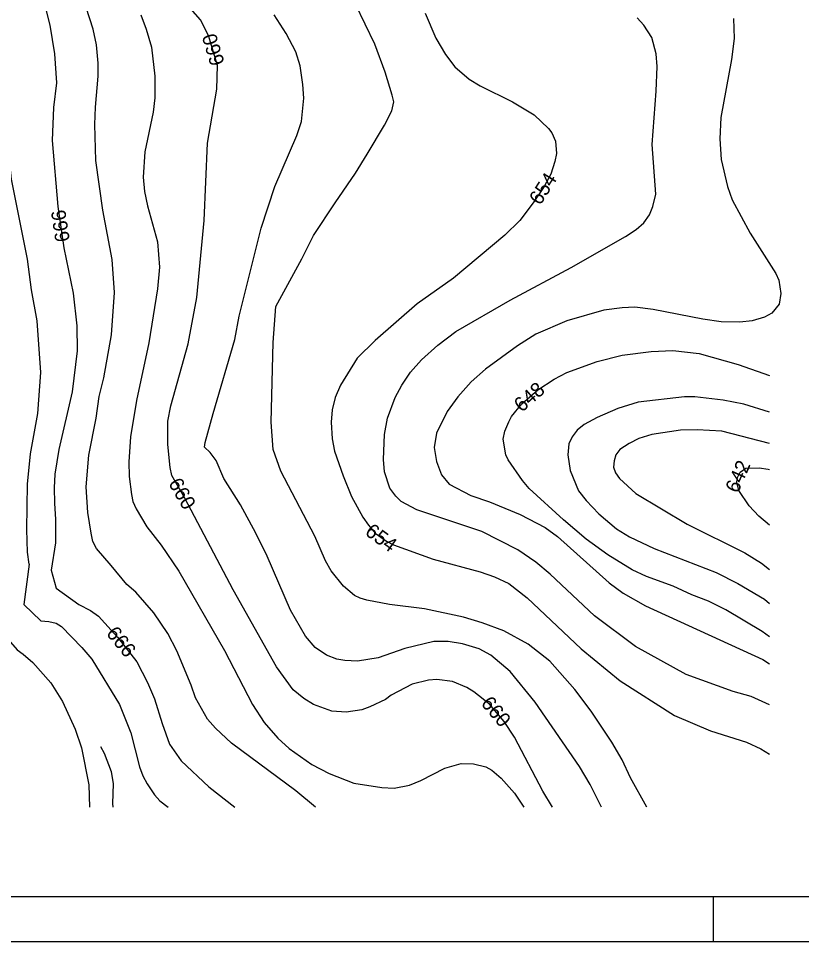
# Model space of a CAD drawing. Extents: x -709418 to -703832, y -1161719 to -1157826.
# Drawn here: x -705267 to -704834, y -1161719 to -1161208 of the extents above; entities that cross this region are included whole.
import ezdxf

# ---------------------------------------------------------------- set-up
doc = ezdxf.new("R2010")
doc.units = 0
for name, color, linetype in [('120_vrstevnice hlavní', 7, 'Continuous'), ('121_vrstevnice hlavní_popis', 7, 'Continuous'), ('122_vrstevnice základní', 7, 'Continuous'), ('124_vrstevnice doplňková', 7, 'Continuous'), ('800_mřížka', 7, 'Continuous')]:
    doc.layers.add(name, color=color, linetype=linetype)

msp = doc.modelspace()

# ---------------------------------------------------------------- linework, layer by layer
at = {"layer": '120_vrstevnice hlavní'}
for points in [[(-705172.93, -1161388.32), (-705168.09, -1161362.67), (-705164.1, -1161319.93), (-705162.25, -1161277.18), (-705156.97, -1161247.25), (-705156.73, -1161234.29), (-705161.54, -1161217.61), (-705166.1, -1161209.06), (-705175.64, -1161197.95)], [(-704871.27, -1161208.21), (-704870.85, -1161219.32), (-704872.27, -1161231.01), (-704878.11, -1161262.93), (-704878.83, -1161274.9), (-704877.97, -1161286.3), (-704874.55, -1161301.12), (-704871.84, -1161308.53), (-704861.87, -1161327.05), (-704847.76, -1161349.28), (-704846.05, -1161352.98), (-704844.91, -1161360.39), (-704845.91, -1161366.24), (-704849.9, -1161371.22), (-704854.03, -1161373.5), (-704860.87, -1161375.5), (-704867.71, -1161376.21), (-704877.97, -1161376.07), (-704888.23, -1161374.64), (-704915.59, -1161369.23), (-704925.85, -1161367.95), (-704932.69, -1161368.23), (-704942.95, -1161369.66), (-704963.47, -1161375.5), (-704980.57, -1161382.91), (-704990.68, -1161389.32), (-705008.35, -1161402.29), (-705016.33, -1161409.27), (-705023.74, -1161417.53), (-705029.59, -1161425.66), (-705035.43, -1161437.62), (-705036.85, -1161445.6), (-705035.57, -1161453.3), (-705032.72, -1161460.71), (-705028.45, -1161465.84), (-705016.48, -1161472.11)], [(-704971.38, -1161644.59), (-704976.58, -1161635.69), (-704992.39, -1161605.77), (-704998.09, -1161597.22), (-705006.22, -1161587.53), (-705014.77, -1161580.83), (-705018.76, -1161578.41), (-705026.73, -1161574.99), (-705035.29, -1161573.99), (-705039.85, -1161574.28), (-705048.97, -1161576.56), (-705060.51, -1161582.68), (-705063.78, -1161584.96), (-705072.33, -1161589.1), (-705076.89, -1161590.66), (-705085.44, -1161592.09), (-705093.42, -1161591.38), (-705103.54, -1161587.81), (-705108.95, -1161584.39), (-705114.8, -1161579.69), (-705123.92, -1161567.01), (-705148, -1161524.26), (-705174.79, -1161473.53), (-705181.91, -1161460.98), (-705182.77, -1161456.72), (-705184.05, -1161443.9), (-705184.05, -1161431.07), (-705182.48, -1161422.52), (-705172.93, -1161388.32)], [(-705016.48, -1161472.11), (-705006.22, -1161475.67), (-704989.12, -1161482.65), (-704975.44, -1161489.92), (-704968.6, -1161494.91), (-704939.96, -1161520.41), (-704932.26, -1161526.26), (-704919.86, -1161533.1), (-704854.89, -1161562.88), (-704851.18, -1161565.2)], [(-705279.23, -1161526.4), (-705276.1, -1161547.63), (-705267.55, -1161557.6), (-705264.13, -1161559.89), (-705258.86, -1161564.59), (-705248.88, -1161575.84), (-705242.47, -1161586.1), (-705235.35, -1161601.49), (-705231.93, -1161611.75), (-705227.79, -1161632.27), (-705227.45, -1161644.59)]]:
    msp.add_lwpolyline(points, dxfattribs=at)
at = {"layer": '122_vrstevnice základní'}
for points in [[(-705127.05, -1161431.5), (-705125.86, -1161387.45), (-705124.37, -1161367.63), (-705109.93, -1161341.15), (-705103.49, -1161328.26), (-705091.52, -1161310.31), (-705080.26, -1161293.81), (-705073.84, -1161283.38), (-705064.22, -1161267.33), (-705060.21, -1161259.31), (-705059.09, -1161254.37), (-705059.94, -1161250.67), (-705063.93, -1161237.85), (-705069.63, -1161222.46), (-705085.59, -1161189.11)], [(-705253.44, -1161195.96), (-705249.45, -1161211.91), (-705246.89, -1161227.87), (-705245.75, -1161243.83), (-705247.32, -1161257.51), (-705248.17, -1161275.75), (-705245.04, -1161312.23), (-705241.62, -1161335.03), (-705236.49, -1161360.11), (-705234.49, -1161378.35), (-705234.21, -1161392.03), (-705237.06, -1161414.83), (-705244.47, -1161446.75), (-705246.6, -1161460.42), (-705247.06, -1161467.95), (-705246.89, -1161476.38), (-705246.32, -1161485.5), (-705246.28, -1161498.25), (-705248.63, -1161513.49)], [(-705260.85, -1161510.15), (-705261.71, -1161503.46), (-705262.17, -1161491), (-705261.85, -1161465.84), (-705260.14, -1161449.03), (-705256.01, -1161426.8), (-705254.3, -1161404), (-705256.44, -1161375.5), (-705259.57, -1161358.4), (-705261.71, -1161341.3), (-705270.69, -1161297.13), (-705273.11, -1161272.9), (-705273.54, -1161262.93), (-705273.39, -1161221.32), (-705274.82, -1161212.77), (-705279.52, -1161198.52)], [(-705215.4, -1161510.87), (-705223.66, -1161501.46), (-705225.54, -1161497.62), (-705226.51, -1161492.91), (-705228.36, -1161481.51), (-705229.22, -1161467.26), (-705227.79, -1161449.88), (-705223.8, -1161429.36), (-705222.1, -1161417.39), (-705219.53, -1161407.13), (-705215.26, -1161383.19), (-705213.69, -1161359.82), (-705214.97, -1161341.58), (-705220.1, -1161314.23), (-705223.95, -1161286.87), (-705224.52, -1161266.92), (-705224.23, -1161257.23), (-705222.67, -1161240.13), (-705222.67, -1161233), (-705223.66, -1161222.74), (-705225.51, -1161214.19), (-705229.36, -1161202.23)], [(-705199.01, -1161206.21), (-705196.02, -1161214.19), (-705193.17, -1161224.17), (-705191.32, -1161240.13), (-705191.32, -1161252.1), (-705192.17, -1161260.08), (-705196.87, -1161282.02), (-705197.73, -1161295.99), (-705197.02, -1161303.97), (-705195.31, -1161311.95), (-705189.75, -1161331.89)], [(-705159.11, -1161426.8), (-705147, -1161385.76), (-705144.58, -1161372.93), (-705132.47, -1161324.2), (-705124.91, -1161301.12), (-705112.8, -1161272.9), (-705110.09, -1161265.21), (-705108.95, -1161252.38), (-705109.38, -1161244.69), (-705110.95, -1161234.43), (-705113.23, -1161226.73), (-705118.64, -1161216.47), (-705125.34, -1161206.21)], [(-705041.7, -1161205.36), (-705035.85, -1161219.04), (-705030.44, -1161228.16), (-705025.31, -1161235), (-705017.33, -1161241.84), (-705011.35, -1161245.54), (-704993.39, -1161254.38), (-704981.42, -1161261.5), (-704973.59, -1161269.05), (-704971.73, -1161271.48), (-704969.74, -1161276.04), (-704969.17, -1161282.88), (-704970.02, -1161287.44), (-704972.3, -1161294.28), (-704975.86, -1161301.12), (-704981.99, -1161310.24), (-704989.4, -1161319.93), (-704997.67, -1161328.05), (-705026.17, -1161351.84), (-705046.11, -1161366.09), (-705069.48, -1161386.47), (-705079.32, -1161396.16), (-705088.58, -1161411.12), (-705091.57, -1161417.96), (-705093.14, -1161424.8), (-705093.85, -1161431.64), (-705093.28, -1161440.76), (-705091.85, -1161447.6), (-705087.15, -1161461.28), (-705082.45, -1161472.68), (-705076.32, -1161484.08), (-705073.19, -1161488.64), (-705069.34, -1161492.91), (-705063.21, -1161497.47), (-705059.22, -1161499.47), (-705037.28, -1161507.3), (-705011.35, -1161514.29), (-705003.37, -1161517.14), (-704995.39, -1161520.84), (-704985.41, -1161528.68), (-704955.49, -1161556.89), (-704933.83, -1161574.71), (-704903.91, -1161593.8), (-704883.96, -1161602.35), (-704864.01, -1161608.62), (-704856.03, -1161612.32), (-704851.18, -1161615.27)], [(-704917.73, -1161316.79), (-704915.73, -1161312.23), (-704914.17, -1161305.39), (-704916.16, -1161278.03), (-704913.88, -1161248.39), (-704913.45, -1161234.71), (-704914.02, -1161227.87), (-704916.3, -1161218.75), (-704920.72, -1161211.91), (-704924.43, -1161207.92)], [(-704851.18, -1161587.9), (-704861.44, -1161583.4), (-704871.42, -1161580.55), (-704897.35, -1161571.14), (-704925.42, -1161555.75), (-704948.08, -1161538.8), (-704972.59, -1161515.57), (-704980.57, -1161509.01), (-704990.54, -1161502.18), (-705010.49, -1161492.06), (-705046.4, -1161480.09), (-705054.95, -1161475.39), (-705057.94, -1161472.54), (-705061.36, -1161468.12), (-705064.35, -1161459), (-705064.78, -1161452.16), (-705064.35, -1161438.48), (-705062.64, -1161429.36), (-705058.37, -1161417.96), (-705054.66, -1161411.12), (-705049.82, -1161403.85), (-705043.84, -1161397.01), (-705034.72, -1161388.89), (-705024.74, -1161381.48), (-704994.82, -1161364.1), (-704960.9, -1161346), (-704930.98, -1161328.9), (-704924.99, -1161324.91), (-704920.72, -1161321.21), (-704917.73, -1161316.79)], [(-705189.75, -1161331.89), (-705188.75, -1161345.86), (-705189.89, -1161357.83), (-705194.59, -1161387.75), (-705201.43, -1161419.67), (-705204.71, -1161439.62), (-705205.71, -1161453.58), (-705205.57, -1161461.56), (-705204.28, -1161471.54), (-705203.48, -1161475.47), (-705201.72, -1161479.52), (-705195.73, -1161489.49), (-705187.75, -1161499.61), (-705178.06, -1161514), (-705152.84, -1161557.89), (-705137.31, -1161587.81), (-705130.9, -1161597.79), (-705123.35, -1161606.34), (-705117.08, -1161612.04), (-705104.39, -1161620.87), (-705094.85, -1161626), (-705081.17, -1161631.27), (-705065.78, -1161633.7), (-705058.94, -1161633.98), (-705050.39, -1161632.41), (-705044.12, -1161629.85), (-705030.87, -1161623.01), (-705021.89, -1161620.45), (-705015.05, -1161620.59), (-705008.21, -1161622.16), (-705004.79, -1161624.01), (-704999.8, -1161628.57), (-704992.25, -1161636.83), (-704987.12, -1161644.59)], [(-704998.66, -1161441.05), (-704997.67, -1161436.49), (-704995.53, -1161431.35), (-704993.96, -1161428.51), (-704988.26, -1161421.38), (-704979.43, -1161413.69), (-704970.31, -1161407.7), (-704963.33, -1161404.14), (-704946.65, -1161398.01), (-704932.69, -1161394.59), (-704916.73, -1161392.45), (-704904.76, -1161391.88), (-704890.23, -1161393.59), (-704868.57, -1161399.58), (-704851.18, -1161405.83)], [(-704851.18, -1161426.09), (-704865.43, -1161421.67), (-704876.83, -1161419.39), (-704892.51, -1161417.53), (-704898.21, -1161417.53), (-704923.85, -1161420.53), (-704935.25, -1161423.95), (-704946.65, -1161428.93), (-704953.78, -1161432.78), (-704957.62, -1161435.92), (-704960.47, -1161439.62), (-704962.33, -1161443.61), (-704962.76, -1161449.59), (-704961.61, -1161458.29), (-704956.91, -1161469.54), (-704952.64, -1161474.96), (-704945.66, -1161482.23), (-704935.97, -1161490.63), (-704928.7, -1161495.05), (-704915.02, -1161501.46), (-704880.82, -1161514.71), (-704868.85, -1161520.84), (-704854.03, -1161529.53), (-704851.18, -1161531.96)], [(-704944.2, -1161644.59), (-704950.5, -1161631.99), (-704956.34, -1161622.01), (-704980.99, -1161586.39), (-704994.82, -1161569.57), (-705005.5, -1161560.46), (-705011.92, -1161557.04), (-705021.04, -1161554.19), (-705029.02, -1161552.9), (-705036.99, -1161552.9), (-705052.95, -1161556.75), (-705067.77, -1161561.88), (-705079.17, -1161563.88), (-705086.21, -1161563.46), (-705090.57, -1161562.74), (-705096.27, -1161560.46), (-705102.54, -1161556.18), (-705107.96, -1161549.91), (-705116.22, -1161535.66), (-705129.19, -1161505.74), (-705135.46, -1161492.91), (-705144.01, -1161477.24), (-705153.13, -1161462.7), (-705157.4, -1161452.73), (-705160.68, -1161448.31), (-705163.82, -1161445.46), (-705163.53, -1161442.9), (-705159.11, -1161426.8)], [(-704919.22, -1161644.59), (-704928.13, -1161628.28), (-704932.83, -1161618.31), (-704938.45, -1161608.68), (-704949.93, -1161591.52), (-704958.91, -1161579.55), (-704972.87, -1161563.73), (-704984.7, -1161554.33), (-704998.24, -1161547.06), (-705010.21, -1161542.5), (-705020.47, -1161539.37), (-705042.12, -1161534.81), (-705061.5, -1161532.53), (-705074.04, -1161529.96), (-705077.68, -1161528.96), (-705080.88, -1161527.4), (-705086.87, -1161522.27), (-705093.71, -1161513.86), (-705096.98, -1161508.3), (-705102.83, -1161494.62), (-705121.64, -1161458.71), (-705125.77, -1161446.75), (-705127.05, -1161431.5)], [(-704851.18, -1161443.42), (-704877.69, -1161436.63), (-704891.37, -1161435.77), (-704900.49, -1161436.06), (-704916.45, -1161438.34), (-704923.5, -1161440.69), (-704928.98, -1161443.32), (-704934.11, -1161446.75), (-704936.25, -1161449.59), (-704937.25, -1161453.02), (-704937.53, -1161456.43), (-704936.54, -1161459.57), (-704934.26, -1161462.7), (-704925.14, -1161470.97), (-704896.78, -1161488.07), (-704864.86, -1161503.88), (-704855.74, -1161509.58), (-704851.18, -1161513.01)], [(-704851.18, -1161550.39), (-704855.31, -1161547.35), (-704875.41, -1161535.38), (-704885.1, -1161530.67), (-704894.22, -1161527.11), (-704904.47, -1161522.27), (-704919.3, -1161516.99), (-704927.27, -1161513.29), (-704940.67, -1161504.88), (-704952.64, -1161496.33), (-704965.32, -1161485.65), (-704984.27, -1161468.26), (-704987.98, -1161463.84), (-704995.81, -1161452.45), (-704997.1, -1161449.59), (-704998.66, -1161441.05)], [(-704851.18, -1161488.59), (-704857.17, -1161483.51), (-704862.58, -1161477.81), (-704868.28, -1161469.4), (-704869.28, -1161464.7), (-704868.99, -1161462.13), (-704867.43, -1161459.28), (-704864.43, -1161457), (-704857.02, -1161456.86), (-704852.04, -1161457.57), (-704851.18, -1161457.79)], [(-705260.85, -1161510.15), (-705263.85, -1161532.38), (-705254.43, -1161541.44), (-705249.92, -1161541.82), (-705245.89, -1161542.79), (-705243.04, -1161544.64), (-705231.64, -1161556.18), (-705226.23, -1161562.74), (-705210.84, -1161587.81), (-705204.57, -1161603.49), (-705199.72, -1161622.3), (-705198.01, -1161627.14), (-705195.59, -1161631.7), (-705191.58, -1161637.71), (-705188.47, -1161641.11), (-705183.97, -1161644.59)], [(-705102.47, -1161644.59), (-705113.37, -1161635.55), (-705148.85, -1161609.19), (-705157.83, -1161600.92), (-705162.25, -1161595.79), (-705168.8, -1161584.11), (-705171.22, -1161576.99), (-705179.06, -1161558.03), (-705184.05, -1161548.49), (-705191.89, -1161537.09), (-705201.86, -1161525.69), (-705206.85, -1161521.41), (-705215.4, -1161510.87)], [(-705248.63, -1161513.49), (-705245.89, -1161523.41), (-705233.34, -1161532.49), (-705226.98, -1161535.77), (-705222.52, -1161538.94), (-705211.98, -1161550.48), (-705201.29, -1161564.16), (-705195.31, -1161575.56), (-705191.46, -1161584.68), (-705187.33, -1161598.36), (-705183.19, -1161609.76), (-705176.78, -1161618.88), (-705161.39, -1161633.27), (-705147.13, -1161644.59)]]:
    msp.add_lwpolyline(points, dxfattribs=at)
at = {"layer": '124_vrstevnice doplňková'}
msp.add_lwpolyline([(-705221.39, -1161611.09), (-705219.37, -1161614.69), (-705215.4, -1161624.86), (-705214.4, -1161631.7), (-705214.69, -1161642.53), (-705214.61, -1161644.59)], dxfattribs=at)
at = {"layer": '800_mřížka'}
for points in [[(-703832.2, -1161718.9), (-703832.2, -1157825.62), (-709417.73, -1157825.62), (-709417.73, -1161718.9)], [(-703857.2, -1161693.9), (-703857.2, -1157850.62), (-709392.73, -1157850.62), (-709392.73, -1161693.9)]]:
    msp.add_lwpolyline(points, close=True, dxfattribs=at)
msp.add_lwpolyline([(-704882.2, -1161718.9), (-704882.2, -1161718.9), (-704882.2, -1161693.9)], dxfattribs=at)

# ---------------------------------------------------------------- texts
at = {"layer": '121_vrstevnice hlavní_popis'}
for s, rotation, p in [('660', 106.7089, (-705152.61, -1161232.93)), ('654', 57.6139, (-704978.07, -1161311.98)), ('666', 98.5087, (-705238.29, -1161331.3)), ('648', 41.2212, (-704988.29, -1161426.45)), ('642', 66.1812, (-704868.76, -1161471.31)), ('660', 300.0988, (-705184.07, -1161465.34)), ('654', 323.9448, (-705075.58, -1161493.45)), ('666', 309.2501, (-705218.59, -1161548.6)), ('660', 310.0803, (-705011.3, -1161587.36))]:
    msp.add_text(s, height=8, rotation=rotation, dxfattribs=at).set_placement(p)

doc.saveas('drawing.dxf')
